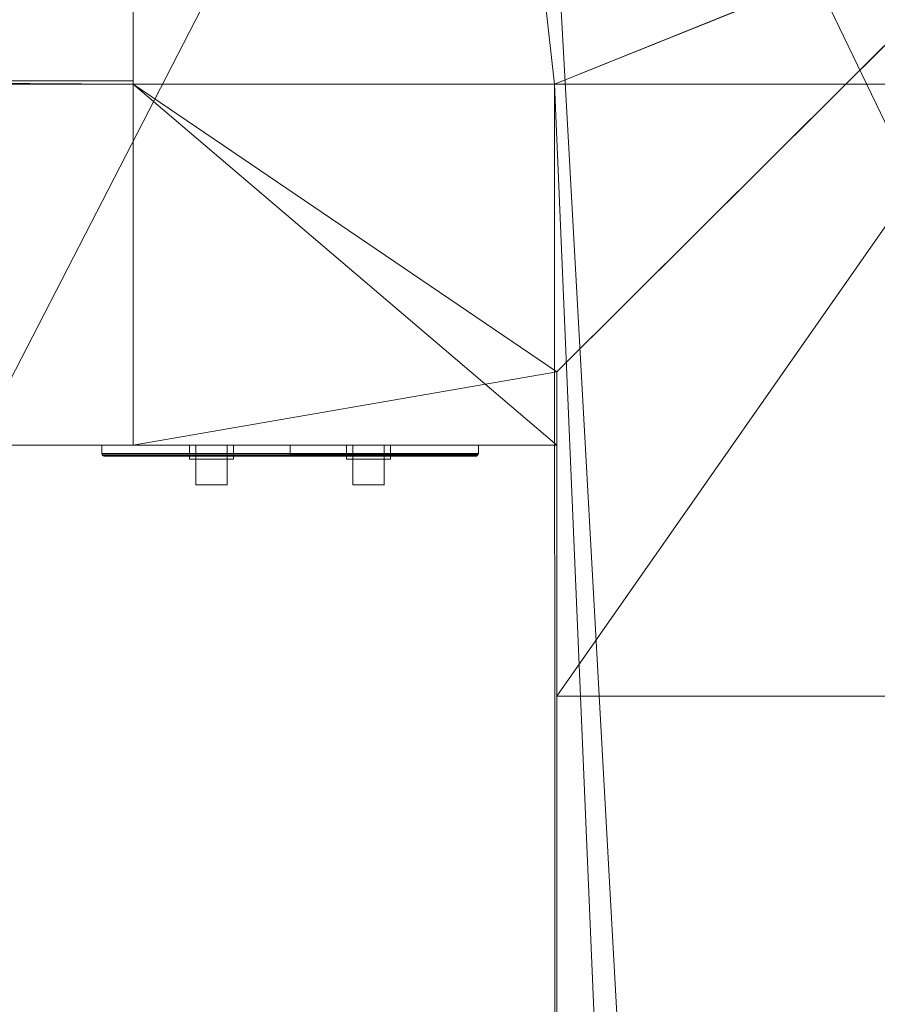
# Model space of a CAD drawing. Header units: metres. Extents: x -6.7 to 13.4, y 0 to 15.3.
# Tile 492 of 656: x -0.263 to 0.011, y 8.557 to 8.871. Entities that reach past the tile are written whole.
import ezdxf

# ---------------------------------------------------------------- set-up
doc = ezdxf.new("R2010")
doc.units = ezdxf.units.M
doc.header["$MEASUREMENT"] = 0
for name, color, linetype in [('NewTwindo - Slabs', 7, 'Continuous'), ('NewTwindo - Walls', 7, 'Continuous'), ('Twindo - Electrical', 7, 'Continuous'), ('Twindo - Slabs', 7, 'Continuous')]:
    doc.layers.add(name, color=color, linetype=linetype)

# ---------------------------------------------------------------- blocks, each defined once
blk = doc.blocks.new('Slab_802DA21A-2803-41A3-8E48-64010855DF42', base_point=(-2.27598, 14.71509))
at = {"layer": 'NewTwindo - Slabs', "lineweight": 0}
mesh = blk.add_polyface(dxfattribs=at)
corners = [(-6.33643, 14.71509), (-2.27598, 14.71509), (-2.27598, 14.71509, -0.15), (-6.33643, 14.71509, -0.15), (2.57858, 14.05509), (-2.27598, 14.05509), (-6.33643, 9.82509), (-4.87643, 9.82509), (-4.87643, 3.40508), (-3.35143, 3.40507), (-3.35143, 2.76553), (0.24855, 2.76553), (0.24855, 0.35009), (4.10355, 0.35009), (4.10355, 0.16009), (6.21356, 0.16009), (6.21356, 0.35009), (10.5586, 0.35009), (10.5586, 8.19009), (5.65357, 8.19009), (5.65357, 9.07509), (-0.10121, 9.07509), (-0.10146, 10.48511), (2.57858, 10.48509), (-2.27598, 14.05509, -0.15), (-6.33643, 9.82509, -0.15), (2.57858, 14.05509, -0.15), (2.57858, 10.48509, -0.15), (-0.10146, 10.48511, -0.15), (-0.10121, 9.07509, -0.15), (5.65357, 9.07509, -0.15), (5.65357, 8.19009, -0.15), (10.5586, 8.19009, -0.15), (10.5586, 0.35009, -0.15), (6.21356, 0.35009, -0.15), (6.21356, 0.16009, -0.15), (4.10355, 0.16009, -0.15), (4.10355, 0.35009, -0.15), (0.24855, 0.35009, -0.15), (0.24855, 2.76553, -0.15), (-3.35143, 2.76553, -0.15), (-3.35143, 3.40507, -0.15), (-4.87643, 3.40508, -0.15), (-4.87643, 9.82509, -0.15)]
mesh.append_faces([[corners[k] for k in face] for face in [(0, 1, 2, 3), (1, 5, 24, 2), (6, 0, 3, 25), (5, 4, 26, 24), (7, 6, 25, 43), (8, 7, 43, 42), (9, 8, 42, 41), (10, 9, 41, 40), (11, 10, 40, 39), (12, 11, 39, 38), (13, 12, 38, 37), (14, 13, 37, 36), (15, 14, 36, 35), (16, 15, 35, 34), (17, 16, 34, 33), (18, 17, 33, 32), (19, 18, 32, 31), (20, 19, 31, 30), (21, 20, 30, 29), (22, 21, 29, 28), (23, 22, 28, 27), (4, 23, 27, 26)]], dxfattribs={"color": 9})
mesh.append_faces([[corners[k] for k in face] for face in [(4, 22, 23), (18, 16, 17)]], dxfattribs={"vtx0": -1, "color": 9})
mesh.append_faces([[corners[k] for k in face] for face in [(26, 28, 24), (32, 34, 31)]], dxfattribs={"vtx0": -1, "vtx1": -1, "color": 9})
mesh.append_faces([[corners[k] for k in face] for face in [(1, 7, 9), (22, 5, 10), (21, 11, 13), (41, 43, 2), (40, 24, 28), (37, 39, 29)]], dxfattribs={"vtx0": -1, "vtx1": -1, "vtx2": -1, "color": 9})
mesh.append_faces([[corners[k] for k in face] for face in [(5, 9, 10), (21, 10, 11), (19, 13, 14), (19, 14, 15), (19, 15, 16), (43, 3, 2), (41, 2, 24), (40, 28, 29), (37, 29, 30), (37, 30, 31)]], dxfattribs={"vtx0": -1, "vtx2": -1, "color": 9})
mesh.append_faces([[corners[k] for k in face] for face in [(27, 28, 26), (33, 34, 32)]], dxfattribs={"vtx1": -1, "color": 9})
mesh.append_faces([[corners[k] for k in face] for face in [(1, 0, 7), (5, 1, 9), (21, 22, 10), (4, 5, 22), (20, 21, 13), (19, 20, 13), (18, 19, 16), (40, 41, 24), (39, 40, 29), (36, 37, 31), (35, 36, 31), (34, 35, 31)]], dxfattribs={"vtx1": -1, "vtx2": -1, "color": 9})
mesh.append_faces([[corners[k] for k in face] for face in [(0, 6, 7), (7, 8, 9), (11, 12, 13), (43, 25, 3), (41, 42, 43), (37, 38, 39)]], dxfattribs={"vtx2": -1, "color": 9})
blk = doc.blocks.new('Wall_61CE2018-A641-481D-A1AD-995ACBF7486D', base_point=(-0.39148, 8.85009))
at = {"layer": 'NewTwindo - Walls', "lineweight": 0}
mesh = blk.add_polyface(dxfattribs=at)
corners = [(-0.22648, 8.73509, 6.26), (-0.09145, 8.73509, 6.26), (-0.09145, 8.75842, 6.26), (0.00058, 8.85009, 6.26), (-0.22648, 8.85009, 6.26), (-0.22648, 8.73509, 3.25), (-0.09145, 8.73509, 3.25), (-0.09145, 8.75842, 3.25), (0.00058, 8.85009, 3.25), (-0.22648, 8.85009, 3.25)]
mesh.append_faces([[corners[k] for k in face] for face in [(5, 6, 1, 0), (7, 2, 1, 6), (7, 8, 3, 2), (4, 3, 8, 9), (5, 0, 4, 9)]], dxfattribs={"color": 9})
mesh.append_faces([[corners[k] for k in face] for face in [(4, 1, 2), (7, 5, 9)]], dxfattribs={"vtx0": -1, "vtx2": -1, "color": 9})
mesh.append_faces([[corners[k] for k in face] for face in [(3, 4, 2), (8, 7, 9)]], dxfattribs={"vtx1": -1, "color": 9})
mesh.append_faces([[corners[k] for k in face] for face in [(4, 0, 1), (7, 6, 5)]], dxfattribs={"vtx2": -1, "color": 9})
blk = doc.blocks.new('Wall_38D46FF9-3940-4666-B628-2400E6985A82', base_point=(-0.39148, 10.04509))
at = {"layer": 'NewTwindo - Walls', "lineweight": 0}
mesh = blk.add_polyface(dxfattribs=at)
corners = [(-0.22648, 8.85007, 6.26), (-0.39148, 8.85006, 6.26), (-0.39148, 8.73509, 6.26), (-0.22648, 8.73509, 6.26), (-0.22648, 8.85007, 6.45), (-0.39148, 8.85006, 6.45), (-0.39148, 10.04509, 3.25), (-0.39148, 8.73509, 3.25), (-0.39148, 8.85119, 6.45), (-0.39148, 8.85119, 6.26), (-0.39148, 8.85119, 5.94), (-0.39148, 9.60009, 5.94), (-0.39148, 9.60009, 6.25), (-0.39148, 10.04509, 6.25), (-0.39148, 10.04509, 6.165), (-0.22648, 8.73509, 3.25), (-0.22648, 10.04509, 3.25), (-0.22648, 10.04509, 6.165), (-0.22648, 10.04509, 6.45), (-0.22648, 9.59948, 6.45), (-0.22648, 9.59948, 5.94), (-0.22648, 8.8512, 5.94), (-0.22648, 8.8512, 6.45), (-0.39101, 8.85119, 6.45), (-0.39101, 8.85119, 5.94), (-0.39148, 9.60009, 6.45), (-0.39139, 10.04509, 6.25), (-0.39139, 10.04509, 6.45)]
mesh.append_faces([[corners[k] for k in face] for face in [(0, 1, 2, 3), (4, 5, 1, 0), (3, 2, 7, 15), (15, 7, 6, 16), (26, 13, 12), (27, 25, 19, 18), (21, 24, 23, 22), (26, 12, 25, 27)]], dxfattribs={"color": 9})
mesh.append_faces([[corners[k] for k in face] for face in [(23, 4, 22), (10, 23, 24), (25, 20, 19)]], dxfattribs={"vtx0": -1, "color": 9})
mesh.append_faces([[corners[k] for k in face] for face in [(7, 10, 6), (16, 20, 15), (15, 21, 3), (6, 26, 16)]], dxfattribs={"vtx0": -1, "vtx1": -1, "color": 9})
mesh.append_faces([[corners[k] for k in face] for face in [(1, 8, 10), (6, 11, 13), (16, 18, 20), (16, 26, 18)]], dxfattribs={"vtx0": -1, "vtx1": -1, "vtx2": -1, "color": 9})
mesh.append_faces([[corners[k] for k in face] for face in [(6, 10, 11), (21, 0, 3), (15, 20, 21), (6, 13, 26)]], dxfattribs={"vtx0": -1, "vtx2": -1, "color": 9})
mesh.append_faces([[corners[k] for k in face] for face in [(2, 1, 10), (7, 2, 10), (21, 22, 0)]], dxfattribs={"vtx1": -1, "vtx2": -1, "color": 9})
mesh.append_faces([[corners[k] for k in face] for face in [(1, 5, 8), (11, 12, 13), (22, 4, 0), (18, 19, 20), (20, 11, 10, 21), (26, 27, 18)]], dxfattribs={"vtx2": -1, "color": 9})
mesh.append_faces([[corners[k] for k in face] for face in [(23, 8, 5, 4), (10, 9, 8, 23), (25, 12, 11, 20)]], dxfattribs={"vtx3": -1, "color": 9})
blk = doc.blocks.new('Wall_4BF09F9F-2D20-4100-AB9A-5D7B6D134F04', base_point=(0.16355, 2.81007))
at = {"layer": 'NewTwindo - Walls', "lineweight": 0}
mesh = blk.add_polyface(dxfattribs=at)
corners = [(0.16355, 8.97762, 3.25), (0.16355, 8.97762, 5.7), (0.16355, 9.0124, 5.7), (0.16355, 9.0124, 6.26), (0.16355, 2.81007, 6.26), (0.16355, 2.81007, 3.25), (0.16355, 3.55507, 3.25), (0.16355, 3.55507, 5.6706), (0.16355, 4.39754, 5.82555), (0.16355, 5.24904, 5.91885), (0.16355, 6.10507, 5.95), (0.16355, 6.9611, 5.91885), (0.16355, 7.81261, 5.82555), (0.16355, 8.65507, 5.6706), (0.16355, 8.65507, 3.25), (0.14616, 8.99508, 3.25), (0.14616, 8.99508, 5.7), (-0.09145, 8.75842, 3.25), (-0.09145, 8.75842, 6.26), (-0.09145, 2.81007, 6.26), (-0.09145, 2.81007, 3.25), (-0.09145, 3.55507, 3.25), (-0.09145, 3.55507, 5.6706), (-0.09145, 4.39754, 5.82555), (-0.09145, 5.24904, 5.91885), (-0.09145, 6.10507, 5.95), (-0.09145, 6.9611, 5.91885), (-0.09145, 7.81261, 5.82555), (-0.09145, 8.65507, 5.6706), (-0.09145, 8.65507, 3.25)]
mesh.append_faces([[corners[k] for k in face] for face in [(1, 0, 15, 16), (16, 2, 1), (18, 19, 4, 3), (19, 20, 5, 4), (20, 21, 6, 5), (22, 7, 6, 21), (23, 8, 7, 22), (24, 9, 8, 23), (25, 10, 9, 24), (26, 11, 10, 25), (27, 12, 11, 26), (28, 13, 12, 27), (29, 14, 13, 28)]], dxfattribs={"color": 9})
mesh.append_faces([[corners[k] for k in face] for face in [(0, 13, 14), (17, 16, 15), (15, 29, 17), (20, 22, 21)]], dxfattribs={"vtx0": -1, "color": 9})
mesh.append_faces([[corners[k] for k in face] for face in [(5, 7, 4), (17, 28, 18)]], dxfattribs={"vtx0": -1, "vtx1": -1, "color": 9})
mesh.append_faces([[corners[k] for k in face] for face in [(10, 3, 4), (3, 10, 11), (3, 11, 12), (1, 12, 13), (18, 2, 16), (25, 19, 18), (19, 25, 24), (19, 24, 23), (19, 23, 22)]], dxfattribs={"vtx0": -1, "vtx2": -1, "color": 9})
mesh.append_faces([[corners[k] for k in face] for face in [(6, 7, 5), (29, 28, 17)]], dxfattribs={"vtx1": -1, "color": 9})
mesh.append_faces([[corners[k] for k in face] for face in [(9, 10, 4), (8, 9, 4), (2, 3, 12), (1, 2, 12), (7, 8, 4), (0, 1, 13), (17, 18, 16), (26, 25, 18), (27, 26, 18), (28, 27, 18), (20, 19, 22)]], dxfattribs={"vtx1": -1, "vtx2": -1, "color": 9})
mesh.append_faces([[corners[k] for k in face] for face in [(18, 3, 2)]], dxfattribs={"vtx2": -1, "color": 9})
mesh.append_faces([[corners[k] for k in face] for face in [(15, 0, 14, 29)]], dxfattribs={"vtx3": -1, "color": 9})
blk = doc.blocks.new('Slab_4FB5D051-D00D-47BE-8E84-A6D94544EB54', base_point=(-6.49643, 15.11509))
at = {"layer": 'NewTwindo - Slabs', "lineweight": 0}
mesh = blk.add_polyface(dxfattribs=at)
corners = [(-6.49643, 9.62509, 2.565), (-6.49643, 9.62509, 3.25), (-6.49643, 15.11509, 3.25), (-6.49643, 15.11509, 2.565), (-5.03143, 9.62509, 2.565), (-5.03143, 9.62509, 3.25), (2.42854, 14.48009, 3.25), (-1.92148, 14.48009, 3.25), (-1.92148, 15.11509, 3.25), (-5.03143, 3.41007, 3.25), (-3.45142, 3.41007, 3.25), (-3.45142, 2.81016, 3.25), (-0.00145, 2.81016, 3.25), (-0.00145, 2.81007, 3.25), (0.16355, 2.81007, 3.25), (0.16355, 0.16509, 3.25), (13.28858, 0.16509, 3.25), (13.28858, 3.36009, 3.25), (10.7136, 3.36009, 3.25), (10.7136, 8.46009, 3.25), (6.07357, 8.46009, 3.25), (6.07357, 9.94509, 3.25), (6.07358, 9.94509, 3.25), (6.07357, 11.6101, 3.25), (6.02357, 11.6101, 3.25), (6.02357, 14.43009, 3.25), (2.42854, 14.43009, 3.25), (4.10355, 0.38009, 3.25), (4.10355, 3.24013, 3.25), (6.21356, 3.24013, 3.25), (6.21356, 0.3801, 3.25), (-1.92148, 15.11509, 2.565), (-5.03143, 3.41007, 2.565), (-1.92148, 14.48009, 2.565), (2.42854, 14.48009, 2.565), (2.42854, 14.43009, 2.565), (6.02357, 14.43009, 2.565), (6.02357, 11.6101, 2.565), (6.07357, 11.6101, 2.565), (6.07358, 9.94509, 2.565), (6.07357, 9.94509, 2.565), (6.07357, 8.46009, 2.565), (10.7136, 8.46009, 2.565), (10.7136, 3.36009, 2.565), (13.28858, 3.36009, 2.565), (13.28858, 0.16509, 2.565), (0.16355, 0.16509, 2.565), (0.16355, 2.81007, 2.565), (-0.00145, 2.81007, 2.565), (-0.00145, 2.81016, 2.565), (-3.45142, 2.81016, 2.565), (-3.45142, 3.41007, 2.565), (6.21356, 3.24013, 2.565), (4.10355, 3.24013, 2.565), (4.10355, 0.38009, 2.565), (6.21356, 0.3801, 2.565), (4.10355, 3.24013, 2.945), (5.09855, 3.24013, 2.945), (5.09855, 3.71514, 2.565), (4.10355, 3.71514, 2.565), (4.10355, 3.24326, 2.9489), (5.09855, 3.24326, 2.9489), (5.09855, 3.71826, 2.5689), (4.10355, 3.71826, 2.5689)]
mesh.append_faces([[corners[k] for k in face] for face in [(0, 1, 2, 3), (4, 5, 1, 0), (3, 2, 8, 31), (32, 9, 5, 4), (33, 7, 6, 34), (31, 8, 7, 33), (51, 10, 9, 32), (50, 11, 10, 51), (49, 12, 11, 50), (48, 13, 12, 49), (47, 14, 13, 48), (46, 15, 14, 47), (45, 16, 15, 46), (44, 17, 16, 45), (43, 18, 17, 44), (42, 19, 18, 43), (41, 20, 19, 42), (40, 21, 20, 41), (39, 22, 21, 40), (38, 23, 22, 39), (37, 24, 23, 38), (36, 25, 24, 37), (35, 26, 25, 36), (34, 6, 26, 35), (53, 28, 27, 54), (52, 29, 28, 53), (55, 30, 29, 52), (54, 27, 30, 55), (56, 57, 58, 59), (60, 61, 57, 56), (61, 62, 58, 57), (59, 58, 62, 63), (60, 56, 59, 63), (63, 62, 61, 60)]], dxfattribs={"color": 9})
mesh.append_faces([[corners[k] for k in face] for face in [(45, 43, 44)]], dxfattribs={"vtx0": -1, "color": 9})
mesh.append_faces([[corners[k] for k in face] for face in [(16, 30, 15)]], dxfattribs={"vtx0": -1, "vtx1": -1, "color": 9})
mesh.append_faces([[corners[k] for k in face] for face in [(8, 5, 10), (7, 11, 14), (27, 26, 15), (20, 24, 28), (16, 18, 30), (51, 4, 31), (47, 50, 33), (46, 35, 54), (53, 37, 41), (45, 55, 43)]], dxfattribs={"vtx0": -1, "vtx1": -1, "vtx2": -1, "color": 9})
mesh.append_faces([[corners[k] for k in face] for face in [(7, 10, 11), (26, 14, 15), (20, 23, 24), (20, 28, 29), (18, 29, 30), (4, 3, 31), (51, 31, 33), (47, 33, 34), (47, 34, 35), (53, 35, 36), (53, 36, 37), (46, 54, 55), (52, 41, 42), (55, 42, 43)]], dxfattribs={"vtx0": -1, "vtx2": -1, "color": 9})
mesh.append_faces([[corners[k] for k in face] for face in [(17, 18, 16)]], dxfattribs={"vtx1": -1, "color": 9})
mesh.append_faces([[corners[k] for k in face] for face in [(8, 2, 5), (7, 8, 10), (6, 7, 14), (26, 6, 14), (27, 28, 26), (25, 26, 28), (24, 25, 28), (30, 27, 15), (19, 20, 29), (18, 19, 29), (50, 51, 33), (46, 47, 35), (53, 54, 35), (37, 38, 41), (52, 53, 41), (55, 52, 42), (45, 46, 55)]], dxfattribs={"vtx1": -1, "vtx2": -1, "color": 9})
mesh.append_faces([[corners[k] for k in face] for face in [(2, 1, 5), (5, 9, 10), (4, 0, 3), (51, 32, 4)]], dxfattribs={"vtx2": -1, "color": 9})
blk = doc.blocks.new('Slab_DACFAB8D-1A31-4668-B5DD-DBA5BA3FE03C', base_point=(-0.22648, 8.85009))
at = {"layer": 'NewTwindo - Slabs', "lineweight": 0}
mesh = blk.add_polyface(dxfattribs=at)
corners = [(-0.22648, 8.85009, 6.45), (-0.22648, 8.85009, 6.26), (-0.09218, 8.85009, 6.26), (-0.09218, 8.85009, 6.45), (-0.22648, 10.04509, 6.45), (-0.22648, 10.04509, 6.26), (2.87354, 10.04509, 6.26), (2.87354, 10.09509, 6.26), (3.93858, 10.0951, 6.26), (3.93854, 5.00513, 6.26), (3.82355, 5.00513, 6.26), (3.82355, 0.16509, 6.26), (0.16355, 0.16509, 6.26), (0.16355, 2.81007, 6.26), (-0.09145, 2.81007, 6.26), (-0.09145, 2.81007, 6.45), (0.16355, 2.81007, 6.45), (0.16355, 0.16509, 6.45), (3.82355, 0.16509, 6.45), (3.82355, 5.00513, 6.45), (3.93854, 5.00513, 6.45), (3.93858, 10.0951, 6.45), (2.87354, 10.09509, 6.45), (2.87354, 10.04509, 6.45)]
mesh.append_faces([[corners[k] for k in face] for face in [(0, 1, 2, 3), (4, 5, 1, 0), (3, 2, 14, 15), (23, 6, 5, 4), (22, 7, 6, 23), (21, 8, 7, 22), (20, 9, 8, 21), (19, 10, 9, 20), (18, 11, 10, 19), (17, 12, 11, 18), (16, 13, 12, 17), (15, 14, 13, 16)]], dxfattribs={"color": 9})
mesh.append_faces([[corners[k] for k in face] for face in [(21, 19, 20)]], dxfattribs={"vtx0": -1, "color": 9})
mesh.append_faces([[corners[k] for k in face] for face in [(8, 10, 7)]], dxfattribs={"vtx0": -1, "vtx1": -1, "color": 9})
mesh.append_faces([[corners[k] for k in face] for face in [(13, 2, 6), (23, 3, 16)]], dxfattribs={"vtx0": -1, "vtx1": -1, "vtx2": -1, "color": 9})
mesh.append_faces([[corners[k] for k in face] for face in [(2, 5, 6), (10, 6, 7), (23, 16, 17), (23, 17, 18), (23, 18, 19)]], dxfattribs={"vtx0": -1, "vtx2": -1, "color": 9})
mesh.append_faces([[corners[k] for k in face] for face in [(9, 10, 8)]], dxfattribs={"vtx1": -1, "color": 9})
mesh.append_faces([[corners[k] for k in face] for face in [(12, 13, 6), (11, 12, 6), (10, 11, 6), (23, 4, 3), (22, 23, 19), (21, 22, 19)]], dxfattribs={"vtx1": -1, "vtx2": -1, "color": 9})
mesh.append_faces([[corners[k] for k in face] for face in [(2, 1, 5), (13, 14, 2), (4, 0, 3), (3, 15, 16)]], dxfattribs={"vtx2": -1, "color": 9})
blk = doc.blocks.new('Slab_8AA02730-FFF2-4B8C-BC6D-8AEC374B40A0', base_point=(-1.71648, 9.60009))
at = {"layer": 'NewTwindo - Slabs', "lineweight": 0}
mesh = blk.add_polyface(dxfattribs=at)
corners = [(-1.71648, 9.60009, 6.45), (-1.71648, 9.60009, 5.94), (-1.92148, 9.59948, 5.94), (-1.92148, 9.59948, 6.45), (-0.39148, 9.60009, 6.45), (-0.39148, 9.60009, 5.94), (-0.22648, 9.59948, 5.94), (-0.22648, 8.8512, 5.94), (-0.39101, 8.85119, 5.94), (-1.71648, 8.85009, 5.94), (-1.92148, 8.85099, 5.94), (-1.92148, 8.85099, 6.45), (-1.71648, 8.85009, 6.45), (-0.39101, 8.85119, 6.45), (-0.22648, 8.8512, 6.45), (-0.22648, 9.59948, 6.45)]
mesh.append_faces([[corners[k] for k in face] for face in [(0, 1, 2, 3), (4, 5, 1, 0), (3, 2, 10, 11), (15, 6, 5, 4), (14, 7, 6, 15), (13, 8, 7, 14), (12, 9, 8, 13), (11, 10, 9, 12)]], dxfattribs={"color": 9})
mesh.append_faces([[corners[k] for k in face] for face in [(15, 13, 14)]], dxfattribs={"vtx0": -1, "color": 9})
mesh.append_faces([[corners[k] for k in face] for face in [(6, 8, 5)]], dxfattribs={"vtx0": -1, "vtx1": -1, "color": 9})
mesh.append_faces([[corners[k] for k in face] for face in [(9, 2, 1), (9, 1, 5), (0, 11, 12), (4, 12, 13)]], dxfattribs={"vtx0": -1, "vtx2": -1, "color": 9})
mesh.append_faces([[corners[k] for k in face] for face in [(7, 8, 6)]], dxfattribs={"vtx1": -1, "color": 9})
mesh.append_faces([[corners[k] for k in face] for face in [(8, 9, 5), (4, 0, 12), (15, 4, 13)]], dxfattribs={"vtx1": -1, "vtx2": -1, "color": 9})
mesh.append_faces([[corners[k] for k in face] for face in [(9, 10, 2), (0, 3, 11)]], dxfattribs={"vtx2": -1, "color": 9})
blk = doc.blocks.new('Slab_34572A90-DA7B-4B38-AE9C-16AA28944A22', base_point=(-3.49648, 9.62509))
at = {"layer": 'NewTwindo - Slabs', "lineweight": 0}
mesh = blk.add_polyface(dxfattribs=at)
corners = [(-3.49648, 9.62509, 6.45), (-3.49648, 9.62509, 6.26), (-5.03143, 9.62509, 6.26), (-5.03143, 9.62509, 6.45), (-3.49648, 8.85009, 6.45), (-3.49648, 8.85009, 6.26), (-1.71648, 8.85009, 6.26), (-0.39148, 8.85119, 6.26), (-0.39148, 8.85006, 6.26), (0.16355, 8.85009, 6.26), (0.16355, 3.4101, 6.26), (-1.66737, 3.41008, 6.26), (-1.66643, 2.81007, 6.26), (-3.45013, 2.81018, 6.26), (-3.45183, 3.41007, 6.26), (-5.03143, 3.41007, 6.26), (-5.03143, 3.41007, 6.45), (-3.45183, 3.41007, 6.45), (-3.45013, 2.81018, 6.45), (-1.66643, 2.81007, 6.45), (-1.66737, 3.41008, 6.45), (0.16355, 3.4101, 6.45), (0.16355, 8.85009, 6.45), (-0.39148, 8.85006, 6.45), (-0.39148, 8.85119, 6.45), (-1.71648, 8.85009, 6.45)]
mesh.append_faces([[corners[k] for k in face] for face in [(0, 1, 2, 3), (4, 5, 1, 0), (3, 2, 15, 16), (25, 6, 5, 4), (24, 7, 6, 25), (23, 8, 7, 24), (22, 9, 8, 23), (21, 10, 9, 22), (20, 11, 10, 21), (19, 12, 11, 20), (18, 13, 12, 19), (17, 14, 13, 18), (16, 15, 14, 17)]], dxfattribs={"color": 9})
mesh.append_faces([[corners[k] for k in face] for face in [(10, 8, 9)]], dxfattribs={"vtx0": -1, "color": 9})
mesh.append_faces([[corners[k] for k in face] for face in [(21, 23, 20)]], dxfattribs={"vtx0": -1, "vtx1": -1, "color": 9})
mesh.append_faces([[corners[k] for k in face] for face in [(13, 6, 11), (20, 25, 18)]], dxfattribs={"vtx0": -1, "vtx1": -1, "vtx2": -1, "color": 9})
mesh.append_faces([[corners[k] for k in face] for face in [(15, 1, 5), (14, 5, 6), (11, 6, 7), (11, 7, 8), (4, 3, 16), (4, 16, 17), (25, 17, 18)]], dxfattribs={"vtx0": -1, "vtx2": -1, "color": 9})
mesh.append_faces([[corners[k] for k in face] for face in [(12, 13, 11), (19, 20, 18), (22, 23, 21)]], dxfattribs={"vtx1": -1, "color": 9})
mesh.append_faces([[corners[k] for k in face] for face in [(14, 15, 5), (13, 14, 6), (10, 11, 8), (25, 4, 17), (24, 25, 20), (23, 24, 20)]], dxfattribs={"vtx1": -1, "vtx2": -1, "color": 9})
mesh.append_faces([[corners[k] for k in face] for face in [(15, 2, 1), (4, 0, 3)]], dxfattribs={"vtx2": -1, "color": 9})
blk = doc.blocks.new('Slab_4F556EF8-AACE-4447-88DB-0E4196C575B6', base_point=(-1.92148, 15.11509))
at = {"layer": 'Twindo - Slabs', "lineweight": 0}
mesh = blk.add_polyface(dxfattribs=at)
corners = [(-1.92148, 15.11509, 6.5), (-1.92148, 15.11509, 6.45), (-6.49643, 15.11509, 6.45), (-6.49643, 15.11509, 6.5), (-1.92148, 14.48009, 6.5), (-1.92148, 14.48009, 6.45), (2.42854, 14.48009, 6.45), (2.42854, 14.43009, 6.45), (6.02358, 14.43009, 6.45), (6.02357, 11.6101, 6.45), (6.07357, 11.6101, 6.45), (6.07356, 6.84513, 6.45), (6.18856, 6.84513, 6.45), (6.18856, 6.74289, 6.45), (6.30356, 6.74289, 6.45), (6.30356, 5.43009, 6.45), (6.2636, 5.43009, 6.45), (6.2636, 4.90014, 6.45), (10.7136, 4.90014, 6.45), (10.7136, 3.36009, 6.45), (13.28858, 3.36009, 6.45), (13.28858, 0.16509, 6.45), (0.16355, 0.16509, 6.45), (0.16355, 2.81007, 6.45), (-3.45143, 2.81007, 6.45), (-3.45143, 3.41007, 6.45), (-5.03143, 3.41007, 6.45), (-5.03143, 9.62509, 6.45), (-6.49643, 9.62509, 6.45), (-2.86143, 14.17509, 6.45), (-5.55143, 14.17509, 6.45), (-5.55143, 10.56509, 6.45), (-2.86143, 10.56509, 6.45), (5.10855, 9.73009, 6.45), (4.31855, 9.73009, 6.45), (4.31855, 5.22013, 6.45), (5.10855, 5.22109, 6.45), (9.6136, 4.43509, 6.45), (6.64356, 4.43509, 6.45), (6.64356, 2.75509, 6.45), (8.68819, 2.75509, 6.45), (9.6136, 3.68051, 6.45), (-6.49643, 9.62509, 6.5), (-5.03143, 9.62509, 6.5), (-5.03143, 3.41007, 6.5), (-3.45143, 3.41007, 6.5), (-3.45143, 2.81007, 6.5), (0.16355, 2.81007, 6.5), (0.16355, 0.16509, 6.5), (13.28858, 0.16509, 6.5), (13.28858, 3.36009, 6.5), (10.7136, 3.36009, 6.5), (10.7136, 4.90014, 6.5), (6.2636, 4.90014, 6.5), (6.2636, 5.43009, 6.5), (6.30356, 5.43009, 6.5), (6.30356, 6.74289, 6.5), (6.18856, 6.74289, 6.5), (6.18856, 6.84513, 6.5), (6.07356, 6.84513, 6.5), (6.07357, 11.6101, 6.5), (6.02357, 11.6101, 6.5), (6.02358, 14.43009, 6.5), (2.42854, 14.43009, 6.5), (2.42854, 14.48009, 6.5), (-5.55143, 10.56509, 6.5), (-5.55143, 14.17509, 6.5), (-2.86143, 14.17509, 6.5), (-2.86143, 10.56509, 6.5), (4.31855, 5.22013, 6.5), (4.31855, 9.73009, 6.5), (5.10855, 9.73009, 6.5), (5.10855, 5.22109, 6.5), (6.64356, 2.75509, 6.5), (6.64356, 4.43509, 6.5), (9.6136, 4.43509, 6.5), (9.6136, 3.68051, 6.5), (8.68819, 2.75509, 6.5)]
mesh.append_faces([[corners[k] for k in face] for face in [(0, 1, 2, 3), (4, 5, 1, 0), (3, 2, 28, 42), (64, 6, 5, 4), (63, 7, 6, 64), (62, 8, 7, 63), (61, 9, 8, 62), (60, 10, 9, 61), (59, 11, 10, 60), (58, 12, 11, 59), (57, 13, 12, 58), (56, 14, 13, 57), (55, 15, 14, 56), (54, 16, 15, 55), (53, 17, 16, 54), (52, 18, 17, 53), (51, 19, 18, 52), (50, 20, 19, 51), (49, 21, 20, 50), (48, 22, 21, 49), (47, 23, 22, 48), (46, 24, 23, 47), (45, 25, 24, 46), (44, 26, 25, 45), (43, 27, 26, 44), (42, 28, 27, 43), (66, 30, 29, 67), (65, 31, 30, 66), (68, 32, 31, 65), (67, 29, 32, 68), (70, 34, 33, 71), (69, 35, 34, 70), (72, 36, 35, 69), (71, 33, 36, 72), (74, 38, 37, 75), (73, 39, 38, 74), (77, 40, 39, 73), (76, 41, 40, 77), (75, 37, 41, 76)]], dxfattribs={"color": 9})
mesh.append_faces([[corners[k] for k in face] for face in [(21, 19, 20), (56, 54, 55)]], dxfattribs={"vtx0": -1, "color": 9})
mesh.append_faces([[corners[k] for k in face] for face in [(14, 16, 13), (49, 51, 48)]], dxfattribs={"vtx0": -1, "vtx1": -1, "color": 9})
mesh.append_faces([[corners[k] for k in face] for face in [(25, 27, 32), (24, 32, 5), (22, 7, 35), (36, 9, 11), (36, 11, 13), (36, 13, 17), (22, 36, 17), (22, 17, 39), (22, 40, 19), (68, 43, 45), (4, 68, 46), (69, 63, 48), (59, 61, 72), (57, 59, 72), (53, 57, 72), (53, 72, 48), (73, 53, 48), (51, 77, 48)]], dxfattribs={"vtx0": -1, "vtx1": -1, "vtx2": -1, "color": 9})
mesh.append_faces([[corners[k] for k in face] for face in [(30, 28, 2), (27, 31, 32), (29, 2, 1), (32, 1, 5), (23, 5, 6), (23, 6, 7), (22, 35, 36), (33, 7, 8), (36, 8, 9), (22, 39, 40), (37, 17, 18), (41, 18, 19), (65, 3, 42), (65, 42, 43), (3, 66, 67), (68, 45, 46), (4, 67, 68), (4, 46, 47), (63, 47, 48), (63, 70, 71), (61, 71, 72), (53, 74, 75), (51, 75, 76), (51, 76, 77)]], dxfattribs={"vtx0": -1, "vtx2": -1, "color": 9})
mesh.append_faces([[corners[k] for k in face] for face in [(15, 16, 14), (50, 51, 49)]], dxfattribs={"vtx1": -1, "color": 9})
mesh.append_faces([[corners[k] for k in face] for face in [(30, 31, 28), (27, 28, 31), (24, 25, 32), (29, 30, 2), (32, 29, 1), (23, 24, 5), (22, 23, 7), (34, 35, 7), (33, 34, 7), (36, 33, 8), (16, 17, 13), (38, 39, 17), (37, 38, 17), (41, 37, 18), (40, 41, 19), (21, 22, 19), (65, 66, 3), (68, 65, 43), (0, 3, 67), (4, 0, 67), (64, 4, 47), (63, 64, 47), (69, 70, 63), (72, 69, 48), (62, 63, 71), (61, 62, 71), (53, 54, 57), (56, 57, 54), (73, 74, 53), (77, 73, 48), (52, 53, 75), (51, 52, 75)]], dxfattribs={"vtx1": -1, "vtx2": -1, "color": 9})
mesh.append_faces([[corners[k] for k in face] for face in [(25, 26, 27), (9, 10, 11), (11, 12, 13), (43, 44, 45), (59, 60, 61), (57, 58, 59)]], dxfattribs={"vtx2": -1, "color": 9})
blk = doc.blocks.new('Object_9BB5C406-FCF4-41D6-8D34-59F2575BFC54')
at = {"layer": 'Twindo - Electrical', "lineweight": 0}
mesh = blk.add_polyface(dxfattribs=at)
corners = [(-0.17645, 8.73246, 4.41), (-0.17645, 8.73509, 4.41), (-0.23645, 8.73509, 4.41), (-0.23645, 8.73246, 4.41), (-0.17645, 8.73509, 4.29), (-0.17645, 8.73224, 4.40997), (-0.17645, 8.73185, 4.40974), (-0.17645, 8.73162, 4.40935), (-0.17645, 8.73159, 4.40912), (-0.17645, 8.73159, 4.29088), (-0.17645, 8.73162, 4.29065), (-0.17645, 8.73185, 4.29026), (-0.17645, 8.73224, 4.29003), (-0.17645, 8.73246, 4.29), (-0.23645, 8.73509, 4.29), (-0.19445, 8.73509, 4.333), (-0.19445, 8.73509, 4.367), (-0.20845, 8.73509, 4.367), (-0.20845, 8.73509, 4.333), (-0.23645, 8.73246, 4.29), (-0.23642, 8.73224, 4.40997), (-0.2362, 8.73184, 4.40974), (-0.23581, 8.73162, 4.40935), (-0.23558, 8.73159, 4.40912), (-0.23558, 8.73159, 4.29088), (-0.20845, 8.73159, 4.367), (-0.19445, 8.73159, 4.367), (-0.19445, 8.73159, 4.333), (-0.20845, 8.73159, 4.333), (-0.23581, 8.73162, 4.29065), (-0.2362, 8.73184, 4.29026), (-0.23642, 8.73224, 4.29003)]
mesh.append_faces([[corners[k] for k in face] for face in [(0, 1, 2, 3), (19, 3, 2, 14), (5, 0, 3, 20), (6, 5, 20, 21), (7, 6, 21, 22), (8, 7, 22, 23), (10, 9, 24, 29), (11, 10, 29, 30), (12, 11, 30, 31), (13, 12, 31, 19), (4, 13, 19, 14), (15, 27, 26, 16), (16, 26, 25, 17), (17, 25, 28, 18), (18, 28, 27, 15), (31, 20, 3, 19), (30, 21, 20, 31), (29, 22, 21, 30), (24, 23, 22, 29)]], dxfattribs={"color": 255})
mesh.append_faces([[corners[k] for k in face] for face in [(4, 11, 12, 13)]], dxfattribs={"vtx0": -1, "color": 255})
mesh.append_faces([[corners[k] for k in face] for face in [(14, 18, 4), (4, 15, 1), (9, 27, 24), (24, 28, 23)]], dxfattribs={"vtx0": -1, "vtx1": -1, "color": 255})
mesh.append_faces([[corners[k] for k in face] for face in [(16, 2, 1), (2, 17, 18), (4, 18, 15), (25, 8, 23), (8, 26, 27), (24, 27, 28)]], dxfattribs={"vtx0": -1, "vtx2": -1, "color": 255})
mesh.append_faces([[corners[k] for k in face] for face in [(4, 5, 6, 7), (4, 7, 8, 9), (4, 9, 10, 11)]], dxfattribs={"vtx0": -1, "vtx3": -1, "color": 255})
mesh.append_faces([[corners[k] for k in face] for face in [(16, 17, 2), (15, 16, 1), (14, 2, 18), (25, 26, 8), (28, 25, 23), (9, 8, 27)]], dxfattribs={"vtx1": -1, "vtx2": -1, "color": 255})
mesh.append_faces([[corners[k] for k in face] for face in [(4, 1, 0, 5)]], dxfattribs={"vtx3": -1, "color": 255})
mesh = blk.add_polyface(dxfattribs=at)
corners = [(-0.20645, 8.73509, 4.335), (-0.20645, 8.73509, 4.365), (-0.19645, 8.73509, 4.365), (-0.19645, 8.73509, 4.335), (-0.20645, 8.73246, 4.365), (-0.19645, 8.73246, 4.365), (-0.20645, 8.73246, 4.362), (-0.19645, 8.73246, 4.362), (-0.20645, 8.72246, 4.362), (-0.19645, 8.72246, 4.362), (-0.20645, 8.72246, 4.354), (-0.19645, 8.72246, 4.354), (-0.20645, 8.73246, 4.354), (-0.19645, 8.73246, 4.354), (-0.20645, 8.73246, 4.335), (-0.19645, 8.73246, 4.335), (-0.20845, 8.73509, 4.333), (-0.19445, 8.73509, 4.333), (-0.19445, 8.73059, 4.333), (-0.20845, 8.73059, 4.333), (-0.19445, 8.73509, 4.367), (-0.19445, 8.73059, 4.367), (-0.20845, 8.73509, 4.367), (-0.20845, 8.73059, 4.367), (-0.20645, 8.73509, 4.335), (-0.20645, 8.73509, 4.365), (-0.20645, 8.73059, 4.365), (-0.20645, 8.73059, 4.335), (-0.19645, 8.73509, 4.365), (-0.19645, 8.73059, 4.365), (-0.19645, 8.73509, 4.335), (-0.19645, 8.73059, 4.335)]
mesh.append_faces([[corners[k] for k in face] for face in [(0, 1, 2, 3), (1, 4, 5, 2), (4, 6, 7, 5), (6, 8, 9, 7), (8, 10, 11, 9), (10, 12, 13, 11), (12, 14, 15, 13), (14, 0, 3, 15), (16, 17, 18, 19), (17, 20, 21, 18), (20, 22, 23, 21), (22, 16, 19, 23), (24, 25, 26, 27), (25, 28, 29, 26), (28, 30, 31, 29), (30, 24, 27, 31)]], dxfattribs={"color": 255})
mesh.append_faces([[corners[k] for k in face] for face in [(3, 13, 15)]], dxfattribs={"vtx0": -1, "color": 255})
mesh.append_faces([[corners[k] for k in face] for face in [(0, 12, 1), (16, 24, 17), (17, 30, 20), (18, 31, 19), (19, 27, 23)]], dxfattribs={"vtx0": -1, "vtx1": -1, "color": 255})
mesh.append_faces([[corners[k] for k in face] for face in [(12, 6, 1), (2, 7, 13)]], dxfattribs={"vtx0": -1, "vtx1": -1, "vtx2": -1, "color": 255})
mesh.append_faces([[corners[k] for k in face] for face in [(7, 11, 13), (28, 22, 20), (22, 25, 24), (17, 24, 30), (26, 21, 23), (21, 29, 31), (19, 31, 27)]], dxfattribs={"vtx0": -1, "vtx2": -1, "color": 255})
mesh.append_faces([[corners[k] for k in face] for face in [(14, 12, 0)]], dxfattribs={"vtx1": -1, "color": 255})
mesh.append_faces([[corners[k] for k in face] for face in [(12, 10, 6), (3, 2, 13), (28, 25, 22), (30, 28, 20), (16, 22, 24), (26, 29, 21), (27, 26, 23), (18, 21, 31)]], dxfattribs={"vtx1": -1, "vtx2": -1, "color": 255})
mesh.append_faces([[corners[k] for k in face] for face in [(6, 4, 1), (10, 8, 6), (2, 5, 7), (7, 9, 11)]], dxfattribs={"vtx2": -1, "color": 255})
mesh = blk.add_polyface(dxfattribs=at)
corners = [(-0.17645, 8.73509, 4.29), (-0.17645, 8.73509, 4.41), (-0.11645, 8.73509, 4.41), (-0.11645, 8.73509, 4.29), (-0.14445, 8.73509, 4.333), (-0.14445, 8.73509, 4.367), (-0.15845, 8.73509, 4.367), (-0.15845, 8.73509, 4.333), (-0.17645, 8.73246, 4.41), (-0.17645, 8.73246, 4.29), (-0.17645, 8.73224, 4.29003), (-0.17645, 8.73185, 4.29026), (-0.17645, 8.73162, 4.29065), (-0.17645, 8.73159, 4.29088), (-0.17645, 8.73159, 4.40912), (-0.17645, 8.73162, 4.40935), (-0.17645, 8.73185, 4.40974), (-0.17645, 8.73224, 4.40997), (-0.11645, 8.73246, 4.41), (-0.11645, 8.73246, 4.29), (-0.14445, 8.73159, 4.333), (-0.14445, 8.73159, 4.367), (-0.15845, 8.73159, 4.367), (-0.15845, 8.73159, 4.333), (-0.11648, 8.73224, 4.29003), (-0.11671, 8.73185, 4.29026), (-0.1171, 8.73162, 4.29065), (-0.11733, 8.73159, 4.29088), (-0.11733, 8.73159, 4.40912), (-0.1171, 8.73162, 4.40935), (-0.11671, 8.73185, 4.40974), (-0.11648, 8.73224, 4.40997)]
mesh.append_faces([[corners[k] for k in face] for face in [(1, 8, 18, 2), (18, 19, 3, 2), (9, 0, 3, 19), (4, 20, 21, 5), (5, 21, 22, 6), (6, 22, 23, 7), (7, 23, 20, 4), (10, 9, 19, 24), (11, 10, 24, 25), (12, 11, 25, 26), (13, 12, 26, 27), (15, 14, 28, 29), (16, 15, 29, 30), (17, 16, 30, 31), (8, 17, 31, 18), (31, 24, 19, 18), (30, 25, 24, 31), (29, 26, 25, 30), (28, 27, 26, 29)]], dxfattribs={"color": 255})
mesh.append_faces([[corners[k] for k in face] for face in [(8, 15, 16, 17)]], dxfattribs={"vtx0": -1, "color": 255})
mesh.append_faces([[corners[k] for k in face] for face in [(0, 7, 3), (3, 4, 2), (27, 20, 13), (13, 23, 14)]], dxfattribs={"vtx0": -1, "vtx1": -1, "color": 255})
mesh.append_faces([[corners[k] for k in face] for face in [(5, 1, 2), (1, 6, 7), (3, 7, 4), (22, 28, 14), (28, 21, 20), (13, 20, 23)]], dxfattribs={"vtx0": -1, "vtx2": -1, "color": 255})
mesh.append_faces([[corners[k] for k in face] for face in [(8, 9, 10, 11), (8, 11, 12, 13), (8, 13, 14, 15)]], dxfattribs={"vtx0": -1, "vtx3": -1, "color": 255})
mesh.append_faces([[corners[k] for k in face] for face in [(5, 6, 1), (4, 5, 2), (0, 1, 7), (22, 21, 28), (23, 22, 14), (27, 28, 20)]], dxfattribs={"vtx1": -1, "vtx2": -1, "color": 255})
mesh.append_faces([[corners[k] for k in face] for face in [(8, 1, 0, 9)]], dxfattribs={"vtx3": -1, "color": 255})
mesh = blk.add_polyface(dxfattribs=at)
corners = [(-0.15645, 8.73509, 4.335), (-0.15645, 8.73509, 4.365), (-0.14645, 8.73509, 4.365), (-0.14645, 8.73509, 4.335), (-0.15645, 8.73246, 4.365), (-0.14645, 8.73246, 4.365), (-0.15645, 8.73246, 4.362), (-0.14645, 8.73246, 4.362), (-0.15645, 8.72246, 4.362), (-0.14645, 8.72246, 4.362), (-0.15645, 8.72246, 4.354), (-0.14645, 8.72246, 4.354), (-0.15645, 8.73246, 4.354), (-0.14645, 8.73246, 4.354), (-0.15645, 8.73246, 4.335), (-0.14645, 8.73246, 4.335), (-0.15845, 8.73509, 4.333), (-0.14445, 8.73509, 4.333), (-0.14445, 8.73059, 4.333), (-0.15845, 8.73059, 4.333), (-0.14445, 8.73509, 4.367), (-0.14445, 8.73059, 4.367), (-0.15845, 8.73509, 4.367), (-0.15845, 8.73059, 4.367), (-0.15645, 8.73509, 4.335), (-0.15645, 8.73509, 4.365), (-0.15645, 8.73059, 4.365), (-0.15645, 8.73059, 4.335), (-0.14645, 8.73509, 4.365), (-0.14645, 8.73059, 4.365), (-0.14645, 8.73509, 4.335), (-0.14645, 8.73059, 4.335)]
mesh.append_faces([[corners[k] for k in face] for face in [(0, 1, 2, 3), (1, 4, 5, 2), (4, 6, 7, 5), (6, 8, 9, 7), (8, 10, 11, 9), (10, 12, 13, 11), (12, 14, 15, 13), (14, 0, 3, 15), (16, 17, 18, 19), (17, 20, 21, 18), (20, 22, 23, 21), (22, 16, 19, 23), (24, 25, 26, 27), (25, 28, 29, 26), (28, 30, 31, 29), (30, 24, 27, 31)]], dxfattribs={"color": 255})
mesh.append_faces([[corners[k] for k in face] for face in [(3, 13, 15)]], dxfattribs={"vtx0": -1, "color": 255})
mesh.append_faces([[corners[k] for k in face] for face in [(0, 12, 1), (16, 24, 17), (17, 30, 20), (18, 31, 19), (19, 27, 23)]], dxfattribs={"vtx0": -1, "vtx1": -1, "color": 255})
mesh.append_faces([[corners[k] for k in face] for face in [(12, 6, 1), (2, 7, 13)]], dxfattribs={"vtx0": -1, "vtx1": -1, "vtx2": -1, "color": 255})
mesh.append_faces([[corners[k] for k in face] for face in [(7, 11, 13), (28, 22, 20), (22, 25, 24), (17, 24, 30), (26, 21, 23), (21, 29, 31), (19, 31, 27)]], dxfattribs={"vtx0": -1, "vtx2": -1, "color": 255})
mesh.append_faces([[corners[k] for k in face] for face in [(14, 12, 0)]], dxfattribs={"vtx1": -1, "color": 255})
mesh.append_faces([[corners[k] for k in face] for face in [(12, 10, 6), (3, 2, 13), (28, 25, 22), (30, 28, 20), (16, 22, 24), (26, 29, 21), (27, 26, 23), (18, 21, 31)]], dxfattribs={"vtx1": -1, "vtx2": -1, "color": 255})
mesh.append_faces([[corners[k] for k in face] for face in [(6, 4, 1), (10, 8, 6), (2, 5, 7), (7, 9, 11)]], dxfattribs={"vtx2": -1, "color": 255})

msp = doc.modelspace()

# ---------------------------------------------------------------- block references
at = {"layer": 'NewTwindo - Slabs', "color": 251, "linetype": 'Continuous', "lineweight": 20}
for name, p in [('Slab_4FB5D051-D00D-47BE-8E84-A6D94544EB54', (-6.49643, 15.11509)), ('Slab_802DA21A-2803-41A3-8E48-64010855DF42', (-2.27598, 14.71509)), ('Slab_DACFAB8D-1A31-4668-B5DD-DBA5BA3FE03C', (-0.22648, 8.85009)), ('Slab_34572A90-DA7B-4B38-AE9C-16AA28944A22', (-3.49648, 9.62509)), ('Slab_8AA02730-FFF2-4B8C-BC6D-8AEC374B40A0', (-1.71648, 9.60009))]:
    msp.add_blockref(name, p, dxfattribs=at)
at = {"layer": 'NewTwindo - Walls', "color": 7, "lineweight": 13}
for name, p in [('Wall_38D46FF9-3940-4666-B628-2400E6985A82', (-0.39148, 10.04509)), ('Wall_4BF09F9F-2D20-4100-AB9A-5D7B6D134F04', (0.16355, 2.81007)), ('Wall_61CE2018-A641-481D-A1AD-995ACBF7486D', (-0.39148, 8.85009))]:
    msp.add_blockref(name, p, dxfattribs=at)
at = {"layer": 'Twindo - Electrical', "color": 15, "linetype": 'Continuous', "lineweight": 18}
msp.add_blockref('Object_9BB5C406-FCF4-41D6-8D34-59F2575BFC54', (0, 0), dxfattribs=at)
at = {"layer": 'Twindo - Slabs', "color": 251, "linetype": 'Continuous', "lineweight": 20}
msp.add_blockref('Slab_4F556EF8-AACE-4447-88DB-0E4196C575B6', (-1.92148, 15.11509), dxfattribs=at)

doc.saveas('drawing.dxf')
